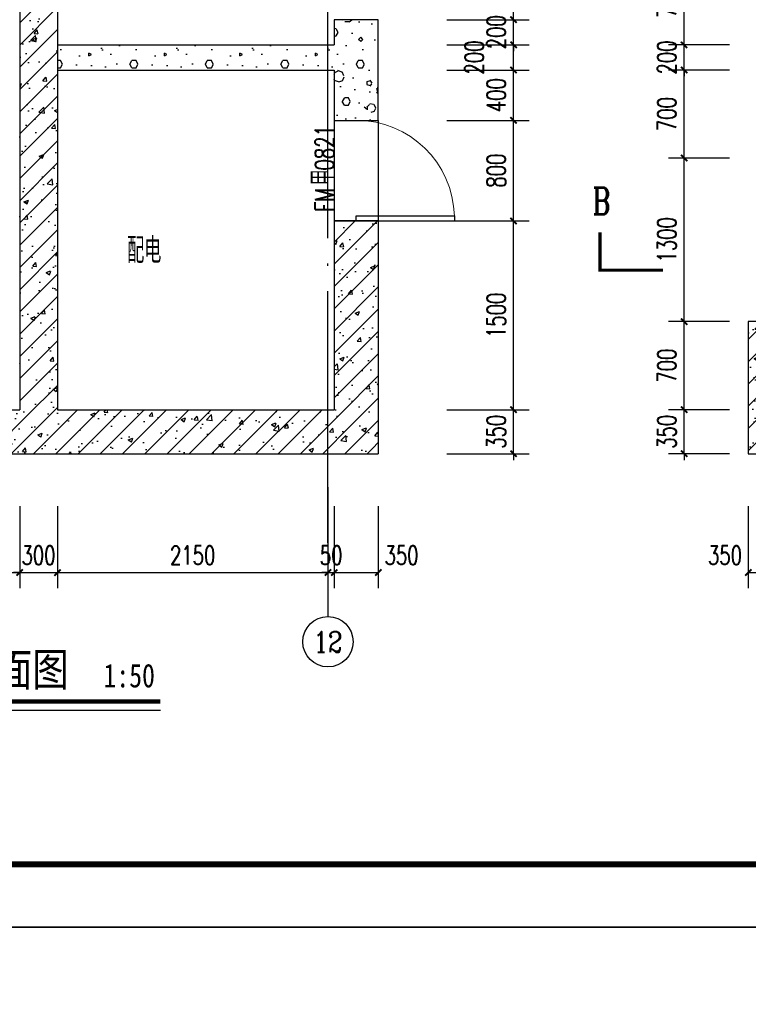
# Model space of a CAD drawing. Extents: x 797781 to 1255204, y 21234 to 1024248.
# Tile 860 of 1056: x 1163036 to 1168827, y 574701 to 582526. Entities that reach past the tile are written whole.
import ezdxf
from ezdxf.enums import TextEntityAlignment as Align

# ---------------------------------------------------------------- set-up
doc = ezdxf.new("R2010")
doc.units = 0
doc.header["$LTSCALE"] = 1000
doc.header["$MEASUREMENT"] = 0
doc.linetypes.add('230303生产综合楼-平面图_t8$0$DOTE', pattern=[2.42, 2, -0.2, 0.02, -0.2])
for name, color, linetype in [('230303生产综合楼-平面图_t8$0$AXIS', 3, 'Continuous'), ('230303生产综合楼-平面图_t8$0$AXIS_TEXT', 7, 'Continuous'), ('230303生产综合楼-平面图_t8$0$DIM_SYMB', 3, 'Continuous'), ('230303生产综合楼-平面图_t8$0$DOOR_FIRE_TEXT', 7, 'Continuous'), ('230303生产综合楼-平面图_t8$0$DOTE', 1, '230303生产综合楼-平面图_t8$0$DOTE'), ('230303生产综合楼-平面图_t8$0$PUB_DIM', 3, 'Continuous'), ('230303生产综合楼-平面图_t8$0$PUB_HATCH', 8, 'Continuous'), ('230303生产综合楼-平面图_t8$0$PUB_TEXT', 7, 'Continuous'), ('230303生产综合楼-平面图_t8$0$WALL', 40, 'Continuous'), ('AXIS_TEXT', 7, 'Continuous'), ('DOOR_FIRE', 4, 'Continuous'), ('PUB_TEXT', 7, 'Continuous'), ('PUB_TITLE', 4, 'Continuous')]:
    doc.layers.add(name, color=color, linetype=linetype)
doc.styles.add('230303生产综合楼-平面图_t8$0$-黑体', font='simhei.ttf', dxfattribs={"width": 0.8})
doc.styles.add('230303生产综合楼-平面图_t8$0$_TCH_AXIS', font='COMPLEX', dxfattribs={"bigfont": 'GBCBIG'})
doc.styles.add('230303生产综合楼-平面图_T8$0$_TCH_DIM_T3', font='SIMPLEX', dxfattribs={"width": 0.705882, "bigfont": 'GBCBIG'})
doc.styles.add('230303生产综合楼-平面图_t8$0$_TCH_LABEL', font='COMPLEX', dxfattribs={"bigfont": 'GBCBIG'})
doc.styles.add('230303生产综合楼-平面图_t8$0$_TCH_WINDOW', font='SIMPLEX', dxfattribs={"height": 3.5, "bigfont": 'GBCBIG'})
doc.styles.add('230303生产综合楼-平面图_t8$0$探索者', font='01-TSSDENG', dxfattribs={"width": 0.7, "bigfont": '02-TSSDCHN'})
doc.styles.add('COMPLEX', font='COMPLEX')
doc.dimstyles.new('230303生产综合楼-平面图_T8$0$_TCH_ARCH&&50', dxfattribs={"dimtxt": 148.75, "dimasz": 50, "dimexe": 125, "dimexo": 150, "dimgap": 63.125, "dimtad": 1, "dimdec": 0, "dimzin": 0, "dimdsep": 46, "dimtxsty": '230303生产综合楼-平面图_T8$0$_TCH_DIM_T3', "dimblk": '230303生产综合楼-平面图_t8$0$_ArchTick', "dimcen": 0.09, "dimclrt": 7, "dimazin": 2, "dimtfac": 1, "dimtdec": 0, "dimtix": 1, "dimtmove": 2, "dimatfit": 3, "dimfxl": 1, "dimtolj": 1, "dimtzin": 0, "dimarcsym": 0})
pattern_1 = [(0, (177, -183), (300, 600), [0, -600]), (0, (-174, -264), (300, 600), [0, -600]), (0, (21, -270), (300, 600), [0, -600]), (0, (234, -93), (300, 600), [0, -600]), (0, (-15, -300), (300, 600), [0, -600]), (0, (294, 285), (300, 600), [0, -600]), (0, (111, 237), (300, 600), [0, -600]), (0, (207, 162), (300, 600), [0, -600]), (0, (-282, 150), (300, 600), [0, -600]), (0, (12, 123), (300, 600), [0, -600]), (0, (-102, -30), (300, 600), [0, -600]), (0, (-96, -255), (300, 600), [0, -600]), (0, (129, -279), (300, 600), [0, -600]), (0, (294, -15), (300, 600), [0, -600]), (0, (-267, -108), (300, 600), [0, -600]), (0, (-216, -6), (300, 600), [0, -600]), (0, (18, -48), (300, 600), [0, -600]), (0, (-66, -135), (300, 600), [0, -600]), (0, (-114, 63), (300, 600), [0, -600]), (0, (-39, 288), (300, 600), [0, -600]), (0, (-243, -234), (300, 600), [0, -600]), (0, (87, 165), (300, 600), [0, -600]), (0, (-192, 174), (300, 600), [0, -600]), (0, (-240, 252), (300, 600), [0, -600]), (130.601294, (257.143, 97.143), (-1499.9999834, 1800.0000079), [26.34155, -11037.111]), (18.434949, (214.29, 108.57), (1499.9999945, 599.9999956), [27.10524, -3767.6279]), (90, (214.3, 82.86), (300, 600), [25.71428, -1174.28565]), (161.565051, (240, 74.29), (-1500.0000076, 599.999955), [27.10524, -3767.6279]), (53.130102, (240, 74.29), (300.000001, 600), [28.57143, -2971.4285]), (135, (262.86, -231.43), (-300.000036, 599.99996), [24.24366, -1672.8126]), (45, (228.57, -231.43), (299.999998, 599.999998), [24.24366, -1672.8126]), (135, (245.71, -248.57), (-300.000036, 599.99996), [24.24366, -1672.8126]), (45, (245.71, -248.57), (299.999998, 599.999998), [24.24366, -1672.8126]), (116.56505, (-25.7, 171.43), (-5e-05, 1199.99997), [31.94383, -638.8765]), (180, (-40, 200), (-300, 600), [34.28572, -565.71425]), (63.43495, (-88.57, 171.43), (3e-06, 1200), [31.94383, -638.8765]), (116.56505, (-74.3, 142.86), (-5e-05, 1199.99997), [31.94383, -638.8765]), (0, (-74.3, 142.86), (300, 600), [34.28572, -565.71425]), (63.43495, (-40, 142.86), (3e-06, 1200), [31.94383, -638.8765]), (107.102728, (200, -31.429), (-899.9999656, 3000.00000484), [38.86135, -16282.9025]), (143.972626, (188.57, 5.714), (-5699.9999277, 4199.9999952), [38.86135, -8122.02]), (180, (157.14, 28.6), (-300, 600), [37.14286, -562.8571]), (36.0273733, (88.57, 5.714), (5699.9999579, 4199.9999547), [38.86135, -8122.02]), (71.565051, (77.14, -28.57), (900.0000046, 2999.999995), [36.14032, -3758.5928]), (107.102728, (88.571, -65.714), (-899.9999656, 3000.00000484), [38.86135, -16282.9025]), (143.972626, (120, -88.57), (-5699.9999277, 4199.9999952), [38.86135, -8122.02]), (0, (120, -88.6), (300, 600), [37.14286, -562.8571]), (36.0273733, (157.143, -88.57), (5699.9999579, 4199.9999547), [38.86135, -8122.02]), (71.565051, (188.57, -65.71), (900.0000046, 2999.999995), [36.14032, -3758.5928]), (150.255118, (205.714, 248.57), (-900.000002, 599.9999926), [23.03502, -4814.3196]), (90, (185.7, 237.14), (300, 600), [22.85714, -1177.14275]), (29.744881, (185.714, 237.14), (900.0000005, 599.999997), [23.03502, -4814.3196]), (116.56505, (65.7, -177.14), (-5e-05, 1199.99997), [31.94383, -638.8765]), (168.690067, (51.43, -148.57), (-2700.000002, 599.999985), [29.13725, -6089.6855]), (41.185925, (0, -162.857), (7499.99995456, 6599.9999423), [30.37184, -12725.802]), (90, (0, -191.43), (300, 600), [28.57143, -1171.4285]), (138.814074, (22.857, -211.429), (-7499.9998667, 6600.00004204), [30.37184, -12725.802]), (16.6992442, (22.857, -211.429), (9899.9999255, 2999.9999686), [29.82945, -12498.5375]), (60.945396, (51.43, -202.857), (299.9999992, 599.9999947), [29.41609, -12325.3395]), (109.983106, (-185.714, 74.286), (-1500.00000565, 4199.9999889), [33.442, -14012.1975]), (155.556045, (-197.143, 105.714), (-3900.00001487, 1799.9999626), [34.52299, -14465.1315]), (24.4439547, (-260, 105.714), (3900.00000195, 1799.99999134), [34.52299, -14465.1315]), (70.0168934, (-271.429, 74.286), (1500.0000045, 4199.9999896), [33.442, -14012.1975]), (109.983106, (-260, 42.857), (-1500.00000565, 4199.9999889), [33.442, -14012.1975]), (160.016893, (-228.57, 31.43), (-1500.0000009, 599.9999727), [33.442, -6989.3775]), (19.9831065, (-228.57, 31.43), (1499.9999918, 599.999999), [33.442, -6989.3775]), (70.0168934, (-197.143, 42.857), (1500.0000045, 4199.9999896), [33.442, -14012.1975]), (122.005383, (37.14, 20), (-300.0000403, 599.9999694), [26.95423, -5633.434]), (18.434949, (-2.86, 34.29), (1499.9999945, 599.9999956), [27.10524, -3767.6279]), (90, (-2.86, 8.57), (300, 600), [25.71428, -1174.28565]), (161.565051, (22.86, 0), (-1500.0000076, 599.999955), [27.10524, -3767.6279]), (54.4623222, (22.857, 0), (2099.999997, 2999.9999955), [24.57807, -10298.2115]), (116.56505, (-137.14, -125.7), (-5e-05, 1199.99997), [31.94383, -638.8765]), (180, (-151.4, -97.14), (-300, 600), [31.42857, -568.5714]), (59.0362434, (-200, -125.714), (300.000001, 599.999997), [33.31973, -6963.822]), (120.963756, (-182.857, -154.286), (-300.000041, 599.9999724), [33.31973, -6963.822]), (0, (-182.86, -154.3), (300, 600), [31.42857, -568.5714]), (63.43495, (-151.43, -154.3), (3e-06, 1200), [31.94383, -638.8765])]
pattern_2 = [(45, (0, 0), (-88.388348, 88.388348), []), (50, (0, 0), (358.63009, -31.37607), [37.5, -412.5]), (355, (0, 0), (-69.37567, 376.09607), [30, -330]), (100.4514, (29.9, -2.6), (289.25469, 344.71977), [31.8701, -350.57106]), (46.1842, (0, 100), (533.62052, -82.7595), [56.25, -618.75]), (96.6356, (44.47, 93.1), (467.33135, 487.05894), [47.80514, -525.8565]), (351.1842, (0, 100), (467.33097, 487.0593), [45, -495]), (21, (50, 75), (298.453526, -201.309445), [37.5, -412.5]), (326, (50, 75), (121.65767, 362.57502), [30, -330]), (71.4514, (74.87, 58.22), (420.11131, 161.26525), [31.8701, -350.57106]), (37.5, (0, 0), (6.079928, 166.446927), [0, -326, 0, -335, 0, -331.25]), (7.5, (0, 0), (131.534769, 197.205856), [0, -191, 0, -318.5, 0, -126.25]), (327.5, (-111.5, 0), (266.911218, -11.277436), [0, -125, 0, -390, 0, -517.5]), (317.5, (-161.5, 0), (291.593085, 50.05249), [0, -162.5, 0, -259, 0, -367.5])]

# ---------------------------------------------------------------- blocks, each defined once
blk = doc.blocks.new('$DorLib2D$00000001')
for p, q in [((0.45, 0.975), (0.5, 0.975)), ((0.45, 0), (0.45, 0.975)), ((0.5, 0), (0.5, 0.975)), ((0.5, 0), (0.45, 0))]:
    blk.add_line(p, q)
at = {"lineweight": 13}
blk.add_arc((0.475, 0), 0.975, 91.46928, 180, dxfattribs=at)
blk = doc.blocks.new('230303生产综合楼-平面图_t8$0$_ArchTick')
at = {"color": 0, "linetype": 'ByBlock', "const_width": 0.3}
blk.add_lwpolyline([(-0.5, -0.5), (0.5, 0.5)], dxfattribs=at)
blk = doc.blocks.new('*D3484')
at = {"layer": '230303生产综合楼-平面图_t8$0$AXIS', "color": 0, "lineweight": -2, "transparency": 16777216}
for p, q in [((1159836.4, 578660.9), (1159836.4, 578007)), ((1163036.4, 578660.9), (1163036.4, 578007)), ((1159836.4, 578132), (1163036.4, 578132))]:
    blk.add_line(p, q, dxfattribs=at)
at = {"layer": 'Defpoints', "color": 0, "transparency": 16777216}
for p in [(1159836.4, 578810.9), (1163036.4, 578810.9), (1163036.4, 578132)]:
    blk.add_point(p, dxfattribs=at)
at = {"layer": '230303生产综合楼-平面图_t8$0$AXIS', "color": 0, "lineweight": -2, "transparency": 16777216, "xscale": 50, "yscale": 50, "zscale": 50, "rotation": 180}
blk.add_blockref('230303生产综合楼-平面图_t8$0$_ArchTick', (1159836.4, 578132), dxfattribs=at)
at = {"layer": '230303生产综合楼-平面图_t8$0$AXIS', "color": 0, "lineweight": -2, "transparency": 16777216, "xscale": 50, "yscale": 50, "zscale": 50}
blk.add_blockref('230303生产综合楼-平面图_t8$0$_ArchTick', (1163036.4, 578132), dxfattribs=at)
at = {"layer": '230303生产综合楼-平面图_t8$0$AXIS', "color": 7, "transparency": 16777216, "insert": (1161436.4, 578269.5), "char_height": 148.75, "attachment_point": 5, "style": '230303生产综合楼-平面图_T8$0$_TCH_DIM_T3'}
blk.add_mtext('\\A1;3200', dxfattribs=at)
blk = doc.blocks.new('*D3485')
at = {"layer": '230303生产综合楼-平面图_t8$0$AXIS', "color": 0, "lineweight": -2, "transparency": 16777216}
for p, q in [((1163036.4, 578660.9), (1163036.4, 578007)), ((1163336.4, 578660.9), (1163336.4, 578007)), ((1163036.4, 578132), (1162986.4, 578132)), ((1163036.4, 578132), (1163336.4, 578132)), ((1163336.4, 578132), (1163386.4, 578132))]:
    blk.add_line(p, q, dxfattribs=at)
at = {"layer": 'Defpoints', "color": 0, "transparency": 16777216}
for p in [(1163036.4, 578810.9), (1163336.4, 578810.9), (1163336.4, 578132)]:
    blk.add_point(p, dxfattribs=at)
at = {"layer": '230303生产综合楼-平面图_t8$0$AXIS', "color": 0, "lineweight": -2, "transparency": 16777216, "xscale": 50, "yscale": 50, "zscale": 50}
blk.add_blockref('230303生产综合楼-平面图_t8$0$_ArchTick', (1163036.4, 578132), dxfattribs=at)
at = {"layer": '230303生产综合楼-平面图_t8$0$AXIS', "color": 0, "lineweight": -2, "transparency": 16777216, "xscale": 50, "yscale": 50, "zscale": 50, "rotation": 180}
blk.add_blockref('230303生产综合楼-平面图_t8$0$_ArchTick', (1163336.4, 578132), dxfattribs=at)
at = {"layer": '230303生产综合楼-平面图_t8$0$AXIS', "color": 7, "transparency": 16777216, "insert": (1163186.4, 578269.5), "char_height": 148.75, "attachment_point": 5, "style": '230303生产综合楼-平面图_T8$0$_TCH_DIM_T3'}
blk.add_mtext('\\A1;300', dxfattribs=at)
blk = doc.blocks.new('*D3486')
at = {"layer": '230303生产综合楼-平面图_t8$0$AXIS', "color": 0, "lineweight": -2, "transparency": 16777216}
for p, q in [((1163336.4, 578660.9), (1163336.4, 578007)), ((1165486.4, 578660.9), (1165486.4, 578007)), ((1163336.4, 578132), (1165486.4, 578132))]:
    blk.add_line(p, q, dxfattribs=at)
at = {"layer": 'Defpoints', "color": 0, "transparency": 16777216}
for p in [(1163336.4, 578810.9), (1165486.4, 578810.9), (1165486.4, 578132)]:
    blk.add_point(p, dxfattribs=at)
at = {"layer": '230303生产综合楼-平面图_t8$0$AXIS', "color": 0, "lineweight": -2, "transparency": 16777216, "xscale": 50, "yscale": 50, "zscale": 50, "rotation": 180}
blk.add_blockref('230303生产综合楼-平面图_t8$0$_ArchTick', (1163336.4, 578132), dxfattribs=at)
at = {"layer": '230303生产综合楼-平面图_t8$0$AXIS', "color": 0, "lineweight": -2, "transparency": 16777216, "xscale": 50, "yscale": 50, "zscale": 50}
blk.add_blockref('230303生产综合楼-平面图_t8$0$_ArchTick', (1165486.4, 578132), dxfattribs=at)
at = {"layer": '230303生产综合楼-平面图_t8$0$AXIS', "color": 7, "transparency": 16777216, "insert": (1164411.4, 578269.5), "char_height": 148.75, "attachment_point": 5, "style": '230303生产综合楼-平面图_T8$0$_TCH_DIM_T3'}
blk.add_mtext('\\A1;2150', dxfattribs=at)
blk = doc.blocks.new('*D3487')
at = {"layer": '230303生产综合楼-平面图_t8$0$AXIS', "color": 0, "lineweight": -2, "transparency": 16777216}
for p, q in [((1165486.4, 578660.9), (1165486.4, 578007)), ((1165536.4, 578660.9), (1165536.4, 578007)), ((1165486.4, 578132), (1165436.4, 578132)), ((1165486.4, 578132), (1165536.4, 578132)), ((1165536.4, 578132), (1165586.4, 578132))]:
    blk.add_line(p, q, dxfattribs=at)
at = {"layer": 'Defpoints', "color": 0, "transparency": 16777216}
for p in [(1165486.4, 578810.9), (1165536.4, 578810.9), (1165536.4, 578132)]:
    blk.add_point(p, dxfattribs=at)
at = {"layer": '230303生产综合楼-平面图_t8$0$AXIS', "color": 0, "lineweight": -2, "transparency": 16777216, "xscale": 50, "yscale": 50, "zscale": 50}
blk.add_blockref('230303生产综合楼-平面图_t8$0$_ArchTick', (1165486.4, 578132), dxfattribs=at)
at = {"layer": '230303生产综合楼-平面图_t8$0$AXIS', "color": 0, "lineweight": -2, "transparency": 16777216, "xscale": 50, "yscale": 50, "zscale": 50, "rotation": 180}
blk.add_blockref('230303生产综合楼-平面图_t8$0$_ArchTick', (1165536.4, 578132), dxfattribs=at)
at = {"layer": '230303生产综合楼-平面图_t8$0$AXIS', "color": 7, "transparency": 16777216, "insert": (1165511.4, 578269.5), "char_height": 148.75, "attachment_point": 5, "style": '230303生产综合楼-平面图_T8$0$_TCH_DIM_T3'}
blk.add_mtext('\\A1;50', dxfattribs=at)
blk = doc.blocks.new('*D3488')
at = {"layer": '230303生产综合楼-平面图_t8$0$AXIS', "color": 0, "lineweight": -2, "transparency": 16777216}
for p, q in [((1165536.4, 578660.9), (1165536.4, 578007)), ((1165886.4, 578660.9), (1165886.4, 578007)), ((1165536.4, 578132), (1165886.4, 578132))]:
    blk.add_line(p, q, dxfattribs=at)
at = {"layer": 'Defpoints', "color": 0, "transparency": 16777216}
for p in [(1165536.4, 578810.9), (1165886.4, 578810.9), (1165886.4, 578132)]:
    blk.add_point(p, dxfattribs=at)
at = {"layer": '230303生产综合楼-平面图_t8$0$AXIS', "color": 0, "lineweight": -2, "transparency": 16777216, "xscale": 50, "yscale": 50, "zscale": 50, "rotation": 180}
blk.add_blockref('230303生产综合楼-平面图_t8$0$_ArchTick', (1165536.4, 578132), dxfattribs=at)
at = {"layer": '230303生产综合楼-平面图_t8$0$AXIS', "color": 0, "lineweight": -2, "transparency": 16777216, "xscale": 50, "yscale": 50, "zscale": 50}
blk.add_blockref('230303生产综合楼-平面图_t8$0$_ArchTick', (1165886.4, 578132), dxfattribs=at)
at = {"layer": '230303生产综合楼-平面图_t8$0$AXIS', "color": 7, "transparency": 16777216, "insert": (1166071.4, 578269.5), "char_height": 148.75, "attachment_point": 5, "style": '230303生产综合楼-平面图_T8$0$_TCH_DIM_T3'}
blk.add_mtext('\\A1;350', dxfattribs=at)
blk = doc.blocks.new('_AXISO')
blk.add_circle((0, 0), 0.5)
at = {"layer": 'AXIS_TEXT', "style": 'COMPLEX', "width": 1.041667}
blk.add_attdef('A', text='', height=0.56, dxfattribs=at).set_placement((-0.25, -0.28), (0.25, -0.28), align=Align.FIT)
blk = doc.blocks.new('*D3495')
at = {"layer": '230303生产综合楼-平面图_t8$0$AXIS', "color": 0, "lineweight": -2, "transparency": 16777216}
for p, q in [((1166432.3, 583326.4), (1167086.2, 583326.4)), ((1166961.2, 582526.4), (1166961.2, 583326.4)), ((1166432.3, 582526.4), (1167086.2, 582526.4))]:
    blk.add_line(p, q, dxfattribs=at)
at = {"layer": 'Defpoints', "color": 0, "transparency": 16777216}
for p in [(1166282.3, 583326.4), (1166961.2, 583326.4), (1166282.3, 582526.4)]:
    blk.add_point(p, dxfattribs=at)
at = {"layer": '230303生产综合楼-平面图_t8$0$AXIS', "color": 0, "lineweight": -2, "transparency": 16777216, "xscale": 50, "yscale": 50, "zscale": 50}
for p, rotation in [((1166961.2, 583326.4), 90), ((1166961.2, 582526.4), 270)]:
    blk.add_blockref('230303生产综合楼-平面图_t8$0$_ArchTick', p, dxfattribs=dict(at, rotation=rotation))
at = {"layer": '230303生产综合楼-平面图_t8$0$AXIS', "color": 7, "transparency": 16777216, "insert": (1166823.7, 582926.4), "char_height": 148.75, "attachment_point": 5, "rotation": 90, "style": '230303生产综合楼-平面图_T8$0$_TCH_DIM_T3'}
blk.add_mtext('\\A1;800', dxfattribs=at)
blk = doc.blocks.new('*D3496')
at = {"layer": '230303生产综合楼-平面图_t8$0$AXIS', "color": 0, "lineweight": -2, "transparency": 16777216}
for p, q in [((1166961.2, 582526.4), (1166961.2, 582576.4)), ((1166432.3, 582526.4), (1167086.2, 582526.4)), ((1166961.2, 582326.4), (1166961.2, 582526.4)), ((1166432.3, 582326.4), (1167086.2, 582326.4)), ((1166961.2, 582326.4), (1166961.2, 582276.4))]:
    blk.add_line(p, q, dxfattribs=at)
at = {"layer": 'Defpoints', "color": 0, "transparency": 16777216}
for p in [(1166282.3, 582526.4), (1166961.2, 582526.4), (1166282.3, 582326.4)]:
    blk.add_point(p, dxfattribs=at)
at = {"layer": '230303生产综合楼-平面图_t8$0$AXIS', "color": 0, "lineweight": -2, "transparency": 16777216, "xscale": 50, "yscale": 50, "zscale": 50}
for p, rotation in [((1166961.2, 582526.4), 270), ((1166961.2, 582326.4), 90)]:
    blk.add_blockref('230303生产综合楼-平面图_t8$0$_ArchTick', p, dxfattribs=dict(at, rotation=rotation))
at = {"layer": '230303生产综合楼-平面图_t8$0$AXIS', "color": 7, "transparency": 16777216, "insert": (1166823.7, 582426.4), "char_height": 148.75, "attachment_point": 5, "rotation": 90, "style": '230303生产综合楼-平面图_T8$0$_TCH_DIM_T3'}
blk.add_mtext('\\A1;200', dxfattribs=at)
blk = doc.blocks.new('*D3497')
at = {"layer": '230303生产综合楼-平面图_t8$0$AXIS', "color": 0, "lineweight": -2, "transparency": 16777216}
for p, q in [((1166432.3, 582326.4), (1167086.2, 582326.4)), ((1166961.2, 582126.4), (1166961.2, 582326.4)), ((1166432.3, 582126.4), (1167086.2, 582126.4))]:
    blk.add_line(p, q, dxfattribs=at)
at = {"layer": 'Defpoints', "color": 0, "transparency": 16777216}
for p in [(1166282.3, 582326.4), (1166961.2, 582326.4), (1166282.3, 582126.4)]:
    blk.add_point(p, dxfattribs=at)
at = {"layer": '230303生产综合楼-平面图_t8$0$AXIS', "color": 0, "lineweight": -2, "transparency": 16777216, "xscale": 50, "yscale": 50, "zscale": 50}
for p, rotation in [((1166961.2, 582326.4), 90), ((1166961.2, 582126.4), 270)]:
    blk.add_blockref('230303生产综合楼-平面图_t8$0$_ArchTick', p, dxfattribs=dict(at, rotation=rotation))
at = {"layer": '230303生产综合楼-平面图_t8$0$AXIS', "color": 7, "transparency": 16777216, "insert": (1166648.7, 582226.4), "char_height": 148.75, "attachment_point": 5, "rotation": 90, "style": '230303生产综合楼-平面图_T8$0$_TCH_DIM_T3'}
blk.add_mtext('\\A1;200', dxfattribs=at)
blk = doc.blocks.new('*D3498')
at = {"layer": '230303生产综合楼-平面图_t8$0$AXIS', "color": 0, "lineweight": -2, "transparency": 16777216}
for p, q in [((1166432.3, 582126.4), (1167086.2, 582126.4)), ((1166961.2, 581726.4), (1166961.2, 582126.4)), ((1166432.3, 581726.4), (1167086.2, 581726.4))]:
    blk.add_line(p, q, dxfattribs=at)
at = {"layer": 'Defpoints', "color": 0, "transparency": 16777216}
for p in [(1166282.3, 582126.4), (1166961.2, 582126.4), (1166282.3, 581726.4)]:
    blk.add_point(p, dxfattribs=at)
at = {"layer": '230303生产综合楼-平面图_t8$0$AXIS', "color": 0, "lineweight": -2, "transparency": 16777216, "xscale": 50, "yscale": 50, "zscale": 50}
for p, rotation in [((1166961.2, 582126.4), 90), ((1166961.2, 581726.4), 270)]:
    blk.add_blockref('230303生产综合楼-平面图_t8$0$_ArchTick', p, dxfattribs=dict(at, rotation=rotation))
at = {"layer": '230303生产综合楼-平面图_t8$0$AXIS', "color": 7, "transparency": 16777216, "insert": (1166823.7, 581926.4), "char_height": 148.75, "attachment_point": 5, "rotation": 90, "style": '230303生产综合楼-平面图_T8$0$_TCH_DIM_T3'}
blk.add_mtext('\\A1;400', dxfattribs=at)
blk = doc.blocks.new('*D3499')
at = {"layer": '230303生产综合楼-平面图_t8$0$AXIS', "color": 0, "lineweight": -2, "transparency": 16777216}
for p, q in [((1166432.3, 581726.4), (1167086.2, 581726.4)), ((1166961.2, 580926.4), (1166961.2, 581726.4)), ((1166432.3, 580926.4), (1167086.2, 580926.4))]:
    blk.add_line(p, q, dxfattribs=at)
at = {"layer": 'Defpoints', "color": 0, "transparency": 16777216}
for p in [(1166282.3, 581726.4), (1166961.2, 581726.4), (1166282.3, 580926.4)]:
    blk.add_point(p, dxfattribs=at)
at = {"layer": '230303生产综合楼-平面图_t8$0$AXIS', "color": 0, "lineweight": -2, "transparency": 16777216, "xscale": 50, "yscale": 50, "zscale": 50}
for p, rotation in [((1166961.2, 581726.4), 90), ((1166961.2, 580926.4), 270)]:
    blk.add_blockref('230303生产综合楼-平面图_t8$0$_ArchTick', p, dxfattribs=dict(at, rotation=rotation))
at = {"layer": '230303生产综合楼-平面图_t8$0$AXIS', "color": 7, "transparency": 16777216, "insert": (1166823.7, 581326.4), "char_height": 148.75, "attachment_point": 5, "rotation": 90, "style": '230303生产综合楼-平面图_T8$0$_TCH_DIM_T3'}
blk.add_mtext('\\A1;800', dxfattribs=at)
blk = doc.blocks.new('*D3500')
at = {"layer": '230303生产综合楼-平面图_t8$0$AXIS', "color": 0, "lineweight": -2, "transparency": 16777216}
for p, q in [((1166432.3, 580926.4), (1167086.2, 580926.4)), ((1166961.2, 579426.4), (1166961.2, 580926.4)), ((1166432.3, 579426.4), (1167086.2, 579426.4))]:
    blk.add_line(p, q, dxfattribs=at)
at = {"layer": 'Defpoints', "color": 0, "transparency": 16777216}
for p in [(1166282.3, 580926.4), (1166961.2, 580926.4), (1166282.3, 579426.4)]:
    blk.add_point(p, dxfattribs=at)
at = {"layer": '230303生产综合楼-平面图_t8$0$AXIS', "color": 0, "lineweight": -2, "transparency": 16777216, "xscale": 50, "yscale": 50, "zscale": 50}
for p, rotation in [((1166961.2, 580926.4), 90), ((1166961.2, 579426.4), 270)]:
    blk.add_blockref('230303生产综合楼-平面图_t8$0$_ArchTick', p, dxfattribs=dict(at, rotation=rotation))
at = {"layer": '230303生产综合楼-平面图_t8$0$AXIS', "color": 7, "transparency": 16777216, "insert": (1166823.7, 580176.4), "char_height": 148.75, "attachment_point": 5, "rotation": 90, "style": '230303生产综合楼-平面图_T8$0$_TCH_DIM_T3'}
blk.add_mtext('\\A1;1500', dxfattribs=at)
blk = doc.blocks.new('*D3501')
at = {"layer": '230303生产综合楼-平面图_t8$0$AXIS', "color": 0, "lineweight": -2, "transparency": 16777216}
for p, q in [((1166432.3, 579426.4), (1167086.2, 579426.4)), ((1166961.2, 579426.4), (1166961.2, 579476.4)), ((1166961.2, 579076.4), (1166961.2, 579426.4)), ((1166432.3, 579076.4), (1167086.2, 579076.4)), ((1166961.2, 579076.4), (1166961.2, 579026.4))]:
    blk.add_line(p, q, dxfattribs=at)
at = {"layer": 'Defpoints', "color": 0, "transparency": 16777216}
for p in [(1166282.3, 579426.4), (1166961.2, 579426.4), (1166282.3, 579076.4)]:
    blk.add_point(p, dxfattribs=at)
at = {"layer": '230303生产综合楼-平面图_t8$0$AXIS', "color": 0, "lineweight": -2, "transparency": 16777216, "xscale": 50, "yscale": 50, "zscale": 50}
for p, rotation in [((1166961.2, 579426.4), 270), ((1166961.2, 579076.4), 90)]:
    blk.add_blockref('230303生产综合楼-平面图_t8$0$_ArchTick', p, dxfattribs=dict(at, rotation=rotation))
at = {"layer": '230303生产综合楼-平面图_t8$0$AXIS', "color": 7, "transparency": 16777216, "insert": (1166823.7, 579251.4), "char_height": 148.75, "attachment_point": 5, "rotation": 90, "style": '230303生产综合楼-平面图_T8$0$_TCH_DIM_T3'}
blk.add_mtext('\\A1;350', dxfattribs=at)
blk = doc.blocks.new('*D3872')
at = {"layer": '230303生产综合楼-平面图_t8$0$PUB_DIM', "color": 0, "lineweight": -2, "transparency": 16777216}
for p, q in [((1168677, 579426.4), (1168191.8, 579426.4)), ((1168316.8, 579426.4), (1168316.8, 579476.4)), ((1168316.8, 579076.4), (1168316.8, 579426.4)), ((1168677, 579076.4), (1168191.8, 579076.4)), ((1168316.8, 579076.4), (1168316.8, 579026.4))]:
    blk.add_line(p, q, dxfattribs=at)
at = {"layer": 'Defpoints', "color": 0, "transparency": 16777216}
for p in [(1168316.8, 579426.4), (1168827, 579426.4), (1168827, 579076.4)]:
    blk.add_point(p, dxfattribs=at)
at = {"layer": '230303生产综合楼-平面图_t8$0$PUB_DIM', "color": 0, "lineweight": -2, "transparency": 16777216, "xscale": 50, "yscale": 50, "zscale": 50}
for p, rotation in [((1168316.8, 579426.4), 270), ((1168316.8, 579076.4), 90)]:
    blk.add_blockref('230303生产综合楼-平面图_t8$0$_ArchTick', p, dxfattribs=dict(at, rotation=rotation))
at = {"layer": '230303生产综合楼-平面图_t8$0$PUB_DIM', "color": 7, "transparency": 16777216, "insert": (1168179.3, 579251.4), "char_height": 148.75, "attachment_point": 5, "rotation": 90, "style": '230303生产综合楼-平面图_T8$0$_TCH_DIM_T3'}
blk.add_mtext('\\A1;350', dxfattribs=at)
blk = doc.blocks.new('*D3873')
at = {"layer": '230303生产综合楼-平面图_t8$0$PUB_DIM', "color": 0, "lineweight": -2, "transparency": 16777216}
for p, q in [((1168677, 580126.4), (1168191.8, 580126.4)), ((1168316.8, 579426.4), (1168316.8, 580126.4)), ((1168677, 579426.4), (1168191.8, 579426.4))]:
    blk.add_line(p, q, dxfattribs=at)
at = {"layer": 'Defpoints', "color": 0, "transparency": 16777216}
for p in [(1168316.8, 580126.4), (1168827, 580126.4), (1168827, 579426.4)]:
    blk.add_point(p, dxfattribs=at)
at = {"layer": '230303生产综合楼-平面图_t8$0$PUB_DIM', "color": 0, "lineweight": -2, "transparency": 16777216, "xscale": 50, "yscale": 50, "zscale": 50}
for p, rotation in [((1168316.8, 580126.4), 90), ((1168316.8, 579426.4), 270)]:
    blk.add_blockref('230303生产综合楼-平面图_t8$0$_ArchTick', p, dxfattribs=dict(at, rotation=rotation))
at = {"layer": '230303生产综合楼-平面图_t8$0$PUB_DIM', "color": 7, "transparency": 16777216, "insert": (1168179.3, 579776.4), "char_height": 148.75, "attachment_point": 5, "rotation": 90, "style": '230303生产综合楼-平面图_T8$0$_TCH_DIM_T3'}
blk.add_mtext('\\A1;700', dxfattribs=at)
blk = doc.blocks.new('*D3874')
at = {"layer": '230303生产综合楼-平面图_t8$0$PUB_DIM', "color": 0, "lineweight": -2, "transparency": 16777216}
for p, q in [((1168677, 581426.4), (1168191.8, 581426.4)), ((1168316.8, 580126.4), (1168316.8, 581426.4)), ((1168677, 580126.4), (1168191.8, 580126.4))]:
    blk.add_line(p, q, dxfattribs=at)
at = {"layer": 'Defpoints', "color": 0, "transparency": 16777216}
for p in [(1168316.8, 581426.4), (1168827, 581426.4), (1168827, 580126.4)]:
    blk.add_point(p, dxfattribs=at)
at = {"layer": '230303生产综合楼-平面图_t8$0$PUB_DIM', "color": 0, "lineweight": -2, "transparency": 16777216, "xscale": 50, "yscale": 50, "zscale": 50}
for p, rotation in [((1168316.8, 581426.4), 90), ((1168316.8, 580126.4), 270)]:
    blk.add_blockref('230303生产综合楼-平面图_t8$0$_ArchTick', p, dxfattribs=dict(at, rotation=rotation))
at = {"layer": '230303生产综合楼-平面图_t8$0$PUB_DIM', "color": 7, "transparency": 16777216, "insert": (1168179.3, 580776.4), "char_height": 148.75, "attachment_point": 5, "rotation": 90, "style": '230303生产综合楼-平面图_T8$0$_TCH_DIM_T3'}
blk.add_mtext('\\A1;1300', dxfattribs=at)
blk = doc.blocks.new('*D3875')
at = {"layer": '230303生产综合楼-平面图_t8$0$PUB_DIM', "color": 0, "lineweight": -2, "transparency": 16777216}
for p, q in [((1168677, 582126.4), (1168191.8, 582126.4)), ((1168316.8, 581426.4), (1168316.8, 582126.4)), ((1168677, 581426.4), (1168191.8, 581426.4))]:
    blk.add_line(p, q, dxfattribs=at)
at = {"layer": 'Defpoints', "color": 0, "transparency": 16777216}
for p in [(1168316.8, 582126.4), (1168827, 582126.4), (1168827, 581426.4)]:
    blk.add_point(p, dxfattribs=at)
at = {"layer": '230303生产综合楼-平面图_t8$0$PUB_DIM', "color": 0, "lineweight": -2, "transparency": 16777216, "xscale": 50, "yscale": 50, "zscale": 50}
for p, rotation in [((1168316.8, 582126.4), 90), ((1168316.8, 581426.4), 270)]:
    blk.add_blockref('230303生产综合楼-平面图_t8$0$_ArchTick', p, dxfattribs=dict(at, rotation=rotation))
at = {"layer": '230303生产综合楼-平面图_t8$0$PUB_DIM', "color": 7, "transparency": 16777216, "insert": (1168179.3, 581776.4), "char_height": 148.75, "attachment_point": 5, "rotation": 90, "style": '230303生产综合楼-平面图_T8$0$_TCH_DIM_T3'}
blk.add_mtext('\\A1;700', dxfattribs=at)
blk = doc.blocks.new('*D3876')
at = {"layer": '230303生产综合楼-平面图_t8$0$PUB_DIM', "color": 0, "lineweight": -2, "transparency": 16777216}
for p, q in [((1168677, 582326.4), (1168191.8, 582326.4)), ((1168316.8, 582326.4), (1168316.8, 582376.4)), ((1168316.8, 582126.4), (1168316.8, 582326.4)), ((1168677, 582126.4), (1168191.8, 582126.4)), ((1168316.8, 582126.4), (1168316.8, 582076.4))]:
    blk.add_line(p, q, dxfattribs=at)
at = {"layer": 'Defpoints', "color": 0, "transparency": 16777216}
for p in [(1168316.8, 582326.4), (1168827, 582326.4), (1168827, 582126.4)]:
    blk.add_point(p, dxfattribs=at)
at = {"layer": '230303生产综合楼-平面图_t8$0$PUB_DIM', "color": 0, "lineweight": -2, "transparency": 16777216, "xscale": 50, "yscale": 50, "zscale": 50}
for p, rotation in [((1168316.8, 582326.4), 270), ((1168316.8, 582126.4), 90)]:
    blk.add_blockref('230303生产综合楼-平面图_t8$0$_ArchTick', p, dxfattribs=dict(at, rotation=rotation))
at = {"layer": '230303生产综合楼-平面图_t8$0$PUB_DIM', "color": 7, "transparency": 16777216, "insert": (1168179.3, 582226.4), "char_height": 148.75, "attachment_point": 5, "rotation": 90, "style": '230303生产综合楼-平面图_T8$0$_TCH_DIM_T3'}
blk.add_mtext('\\A1;200', dxfattribs=at)
blk = doc.blocks.new('*D3877')
at = {"layer": '230303生产综合楼-平面图_t8$0$PUB_DIM', "color": 0, "lineweight": -2, "transparency": 16777216}
for p, q in [((1168677, 583026.4), (1168191.8, 583026.4)), ((1168316.8, 582326.4), (1168316.8, 583026.4)), ((1168677, 582326.4), (1168191.8, 582326.4))]:
    blk.add_line(p, q, dxfattribs=at)
at = {"layer": 'Defpoints', "color": 0, "transparency": 16777216}
for p in [(1168316.8, 583026.4), (1168827, 583026.4), (1168827, 582326.4)]:
    blk.add_point(p, dxfattribs=at)
at = {"layer": '230303生产综合楼-平面图_t8$0$PUB_DIM', "color": 0, "lineweight": -2, "transparency": 16777216, "xscale": 50, "yscale": 50, "zscale": 50}
for p, rotation in [((1168316.8, 583026.4), 90), ((1168316.8, 582326.4), 270)]:
    blk.add_blockref('230303生产综合楼-平面图_t8$0$_ArchTick', p, dxfattribs=dict(at, rotation=rotation))
at = {"layer": '230303生产综合楼-平面图_t8$0$PUB_DIM', "color": 7, "transparency": 16777216, "insert": (1168179.3, 582676.4), "char_height": 148.75, "attachment_point": 5, "rotation": 90, "style": '230303生产综合楼-平面图_T8$0$_TCH_DIM_T3'}
blk.add_mtext('\\A1;700', dxfattribs=at)
blk = doc.blocks.new('*D3886')
at = {"layer": '230303生产综合楼-平面图_t8$0$AXIS', "color": 0, "lineweight": -2, "transparency": 16777216}
for p, q in [((1168827, 578660.9), (1168827, 578007)), ((1169177, 578660.9), (1169177, 578007)), ((1168827, 578132), (1169177, 578132))]:
    blk.add_line(p, q, dxfattribs=at)
at = {"layer": 'Defpoints', "color": 0, "transparency": 16777216}
for p in [(1168827, 578810.9), (1169177, 578810.9), (1169177, 578132)]:
    blk.add_point(p, dxfattribs=at)
at = {"layer": '230303生产综合楼-平面图_t8$0$AXIS', "color": 0, "lineweight": -2, "transparency": 16777216, "xscale": 50, "yscale": 50, "zscale": 50, "rotation": 180}
blk.add_blockref('230303生产综合楼-平面图_t8$0$_ArchTick', (1168827, 578132), dxfattribs=at)
at = {"layer": '230303生产综合楼-平面图_t8$0$AXIS', "color": 0, "lineweight": -2, "transparency": 16777216, "xscale": 50, "yscale": 50, "zscale": 50}
blk.add_blockref('230303生产综合楼-平面图_t8$0$_ArchTick', (1169177, 578132), dxfattribs=at)
at = {"layer": '230303生产综合楼-平面图_t8$0$AXIS', "color": 7, "transparency": 16777216, "insert": (1168642, 578269.5), "char_height": 148.75, "attachment_point": 5, "style": '230303生产综合楼-平面图_T8$0$_TCH_DIM_T3'}
blk.add_mtext('\\A1;350', dxfattribs=at)

msp = doc.modelspace()

# ---------------------------------------------------------------- hatches: boundary and pattern name
at = {"layer": '230303生产综合楼-平面图_t8$0$PUB_HATCH'}
h = msp.add_hatch(dxfattribs=at)
h.set_pattern_fill('钢筋混凝土', color=256, scale=50, style=0)
h.set_pattern_definition(pattern_2)
h.paths.add_polyline_path([(1163336.4, 584926.4), (1163036.4, 585226.4), (1163036.4, 582226.4), (1163336.4, 582226.4)])
h = msp.add_hatch(dxfattribs=at)
h.set_pattern_fill('加气混凝土', color=256, scale=50, style=0)
h.set_pattern_definition(pattern_1)
h.paths.add_polyline_path([(1165886.4, 582226.4), (1165886.4, 582526.4), (1165536.4, 582526.4), (1165536.4, 582326.4), (1165653, 582226.4)])
h = msp.add_hatch(dxfattribs=at)
h.set_pattern_fill('加气混凝土', color=256, scale=50, style=0)
h.set_pattern_definition(pattern_1)
h.paths.add_polyline_path([(1163336.4, 582326.4), (1163336.4, 582126.4), (1165536.4, 582126.4), (1165653, 582226.4), (1165536.4, 582326.4)])
h = msp.add_hatch(dxfattribs=at)
h.set_pattern_fill('钢筋混凝土', color=256, scale=50, style=0)
h.set_pattern_definition(pattern_2)
h.paths.add_polyline_path([(1163336.4, 582226.4), (1163036.4, 582226.4), (1163036.4, 579426.4), (1163169.7, 579309.7), (1163336.4, 579426.4)])
h = msp.add_hatch(dxfattribs=at)
h.set_pattern_fill('加气混凝土', color=256, scale=50, style=0)
h.set_pattern_definition(pattern_1)
h.paths.add_polyline_path([(1165536.4, 582126.4), (1165536.4, 581726.4), (1165886.4, 581726.4), (1165886.4, 582226.4), (1165653, 582226.4)])
h = msp.add_hatch(dxfattribs=at)
h.set_pattern_fill('钢筋混凝土', color=256, scale=50, style=0)
h.set_pattern_definition(pattern_2)
h.paths.add_polyline_path([(1165536.4, 580926.4), (1165536.4, 579426.4), (1165886.4, 579076.4), (1165886.4, 580926.4)])
h = msp.add_hatch(dxfattribs=at)
h.set_pattern_fill('钢筋混凝土', color=256, scale=50, style=0)
h.set_pattern_definition(pattern_2)
h.paths.add_polyline_path([(1169177, 579426.4), (1169177, 580126.4), (1168827, 580126.4), (1168827, 579076.4)])
h = msp.add_hatch(dxfattribs=at)
h.set_pattern_fill('钢筋混凝土', color=256, scale=50, style=0)
h.set_pattern_definition(pattern_2)
h.paths.add_polyline_path([(1159736.4, 579426.4), (1159736.4, 579076.4), (1163136.4, 579076.4), (1163169.7, 579309.7), (1163036.4, 579426.4)])
h = msp.add_hatch(dxfattribs=at)
h.set_pattern_fill('钢筋混凝土', color=256, scale=50, style=0)
h.set_pattern_definition(pattern_2)
h.paths.add_polyline_path([(1163169.7, 579309.7), (1163136.4, 579076.4), (1165886.4, 579076.4), (1165536.4, 579426.4), (1163336.4, 579426.4)])
h = msp.add_hatch(dxfattribs=at)
h.set_pattern_fill('钢筋混凝土', color=256, scale=50, style=0)
h.set_pattern_definition(pattern_2)
h.paths.add_polyline_path([(1169177, 579426.4), (1168827, 579076.4), (1171877, 579076.4), (1171877, 579426.4)])

# ---------------------------------------------------------------- linework, layer by layer
at = {"layer": '230303生产综合楼-平面图_t8$0$AXIS'}
msp.add_line((1165486.4, 578810.9), (1165486.4, 577782), dxfattribs=at)
at = {"layer": '230303生产综合楼-平面图_t8$0$DIM_SYMB'}
for points, const_width in [([(1167648.7, 580835.5), (1167648.7, 580535.5), (1168148.7, 580535.5)], 25), ([(1157938.5, 577108), (1164155, 577108)], 35)]:
    msp.add_lwpolyline(points, dxfattribs=dict(at, const_width=const_width))
msp.add_lwpolyline([(1157938.5, 577038), (1164155, 577038)], dxfattribs=at)
at = {"layer": '230303生产综合楼-平面图_t8$0$DOTE'}
msp.add_line((1165486.4, 578369.3), (1165486.4, 588935.3), dxfattribs=at)
at = {"layer": '230303生产综合楼-平面图_t8$0$WALL'}
for p, q in [((1163036.4, 585226.4), (1163036.4, 582226.4)), ((1163336.4, 584926.4), (1163336.4, 582226.4)), ((1165886.4, 582526.4), (1165536.4, 582526.4)), ((1165536.4, 582526.4), (1165536.4, 582326.4)), ((1165886.4, 582226.4), (1165886.4, 582526.4)), ((1163336.4, 582326.4), (1165536.4, 582326.4)), ((1163036.4, 582226.4), (1163036.4, 579426.4)), ((1163336.4, 582226.4), (1163336.4, 579426.4)), ((1165886.4, 581726.4), (1165886.4, 582226.4)), ((1163336.4, 582126.4), (1165536.4, 582126.4)), ((1165536.4, 582126.4), (1165536.4, 581726.4)), ((1165536.4, 581726.4), (1165886.4, 581726.4)), ((1165536.4, 580926.4), (1165886.4, 580926.4)), ((1165536.4, 580926.4), (1165536.4, 579426.4)), ((1165886.4, 580926.4), (1165536.4, 580926.4)), ((1165886.4, 580926.4), (1165886.4, 579076.4)), ((1169177, 580126.4), (1168827, 580126.4)), ((1168827, 580126.4), (1168827, 579076.4)), ((1159736.4, 579426.4), (1163036.4, 579426.4)), ((1163336.4, 579426.4), (1165536.4, 579426.4)), ((1159736.4, 579076.4), (1163136.4, 579076.4)), ((1163136.4, 579076.4), (1165886.4, 579076.4)), ((1168827, 579076.4), (1171877, 579076.4))]:
    msp.add_line(p, q, dxfattribs=at)
at = {"layer": 'DOOR_FIRE'}
for p, q in [((1165536.4, 581726.4), (1165536.4, 580926.4)), ((1165886.4, 581726.4), (1165886.4, 580926.4))]:
    msp.add_line(p, q, dxfattribs=at)
at = {"layer": 'PUB_TITLE'}
for points in [[(1146159.4, 575313.1), (1198709.4, 575313.1), (1198709.4, 605013.1), (1146159.4, 605013.1)], [(1146159.4, 533263.1), (1175859.4, 533263.1), (1175859.4, 575313.1), (1146159.4, 575313.1)]]:
    msp.add_lwpolyline(points, close=True, dxfattribs=at)
at = {"layer": 'PUB_TITLE', "const_width": 50}
msp.add_lwpolyline([(1146904.2, 575813.1), (1197704.2, 575813.1), (1197704.2, 604513.1), (1146904.2, 604513.1)], close=True, dxfattribs=at)

# ---------------------------------------------------------------- block references
at = {"layer": '230303生产综合楼-平面图_t8$0$AXIS'}
ref = msp.add_blockref('_AXISO', (1165486.4, 577582), dxfattribs=dict(at, xscale=400, yscale=400, zscale=400))
ref.add_attrib('A', '12', dxfattribs={"layer": '230303生产综合楼-平面图_t8$0$AXIS_TEXT', "ltscale": 2, "height": 164.22, "style": '230303生产综合楼-平面图_t8$0$_TCH_AXIS'}).set_placement((1165373, 577499.9), (1165599.8, 577499.9), align=Align.FIT)
at = {"layer": 'DOOR_FIRE', "xscale": 800, "yscale": 800, "zscale": 350, "rotation": 270}
msp.add_blockref('$DorLib2D$00000001', (1165711.4, 581326.4), dxfattribs=at)

# ---------------------------------------------------------------- texts
at = {"layer": '230303生产综合楼-平面图_t8$0$DOOR_FIRE_TEXT', "style": '230303生产综合楼-平面图_t8$0$_TCH_WINDOW', "width": 0.705882}
for s, p in [('0821', (1165533.9, 581328.4)), ('FM', (1165533.9, 580999.3))]:
    msp.add_text(s, height=148.75, rotation=90, dxfattribs=at).set_placement(p)
at = {"layer": '230303生产综合楼-平面图_t8$0$DOOR_FIRE_TEXT', "style": '230303生产综合楼-平面图_t8$0$_TCH_WINDOW'}
msp.add_text('甲', height=178.7, rotation=90, dxfattribs=at).set_placement((1165533.9, 581209.3))
at = {"layer": '230303生产综合楼-平面图_t8$0$PUB_TEXT'}
for s, height, style, width, p in [('B', 212.5, '230303生产综合楼-平面图_t8$0$_TCH_LABEL', 0.705882, (1167587.9, 580979.3)), ('配电', 204.26, '230303生产综合楼-平面图_t8$0$探索者', 0.7, (1163890.6, 580591.2))]:
    msp.add_text(s, height=height, dxfattribs=dict(at, style=style, width=width)).set_placement(p)
at = {"layer": 'PUB_TEXT', "style": '230303生产综合楼-平面图_t8$0$-黑体', "width": 0.8}
for s, height, p in [('地下一层平面图', 262.87, (1161416.7, 577231.1)), ('1:50', 187.76, (1163702.4, 577219.3))]:
    msp.add_text(s, height=height, dxfattribs=at).set_placement(p)

# ---------------------------------------------------------------- dimensions: what is measured, and where the dimension line sits
at = {"layer": '230303生产综合楼-平面图_t8$0$AXIS'}
for p1, p2, picture, middle in [((1166282.3, 582526.4), (1166282.3, 583326.4), '*D3495', (1166823.7, 582926.4)), ((1166282.3, 582326.4), (1166282.3, 582526.4), '*D3496', (1166823.7, 582426.4)), ((1166282.3, 581726.4), (1166282.3, 582126.4), '*D3498', (1166823.7, 581926.4)), ((1166282.3, 580926.4), (1166282.3, 581726.4), '*D3499', (1166823.7, 581326.4)), ((1166282.3, 579426.4), (1166282.3, 580926.4), '*D3500', (1166823.7, 580176.4)), ((1166282.3, 579076.4), (1166282.3, 579426.4), '*D3501', (1166823.7, 579251.4)), ((1159836.4, 578810.9), (1163036.4, 578810.9), '*D3484', (1161436.4, 578269.5)), ((1163036.4, 578810.9), (1163336.4, 578810.9), '*D3485', (1163186.4, 578269.5)), ((1163336.4, 578810.9), (1165486.4, 578810.9), '*D3486', (1164411.4, 578269.5)), ((1165486.4, 578810.9), (1165536.4, 578810.9), '*D3487', (1165511.4, 578269.5))]:
    dim = msp.add_aligned_dim(p1=p1, p2=p2, distance=-678.9, dimstyle='230303生产综合楼-平面图_T8$0$_TCH_ARCH&&50', dxfattribs=at)
    dim.commit()
    dim.dimension.update_dxf_attribs({"geometry": picture, "text_midpoint": middle})
for base, p1, p2, angle, picture, middle in [((1166961.2, 582326.4), (1166282.3, 582126.4), (1166282.3, 582326.4), 90, '*D3497', (1166648.7, 582226.4)), ((1165886.4, 578132), (1165536.4, 578810.9), (1165886.4, 578810.9), 0, '*D3488', (1166071.4, 578269.5)), ((1169177, 578132), (1168827, 578810.9), (1169177, 578810.9), 0, '*D3886', (1168642, 578269.5))]:
    dim = msp.add_linear_dim(base=base, p1=p1, p2=p2, angle=angle, dimstyle='230303生产综合楼-平面图_T8$0$_TCH_ARCH&&50', dxfattribs=at)
    dim.commit()
    dim.dimension.update_dxf_attribs({"geometry": picture, "text_midpoint": middle, "dimtype": 161})
at = {"layer": '230303生产综合楼-平面图_t8$0$PUB_DIM'}
for p1, p2, picture, middle in [((1168827, 582326.4), (1168827, 583026.4), '*D3877', (1168179.3, 582676.4)), ((1168827, 582126.4), (1168827, 582326.4), '*D3876', (1168179.3, 582226.4)), ((1168827, 581426.4), (1168827, 582126.4), '*D3875', (1168179.3, 581776.4)), ((1168827, 580126.4), (1168827, 581426.4), '*D3874', (1168179.3, 580776.4)), ((1168827, 579426.4), (1168827, 580126.4), '*D3873', (1168179.3, 579776.4)), ((1168827, 579076.4), (1168827, 579426.4), '*D3872', (1168179.3, 579251.4))]:
    dim = msp.add_aligned_dim(p1=p1, p2=p2, distance=510.2, dimstyle='230303生产综合楼-平面图_T8$0$_TCH_ARCH&&50', dxfattribs=at)
    dim.commit()
    dim.dimension.update_dxf_attribs({"geometry": picture, "text_midpoint": middle})

doc.saveas('drawing.dxf')
